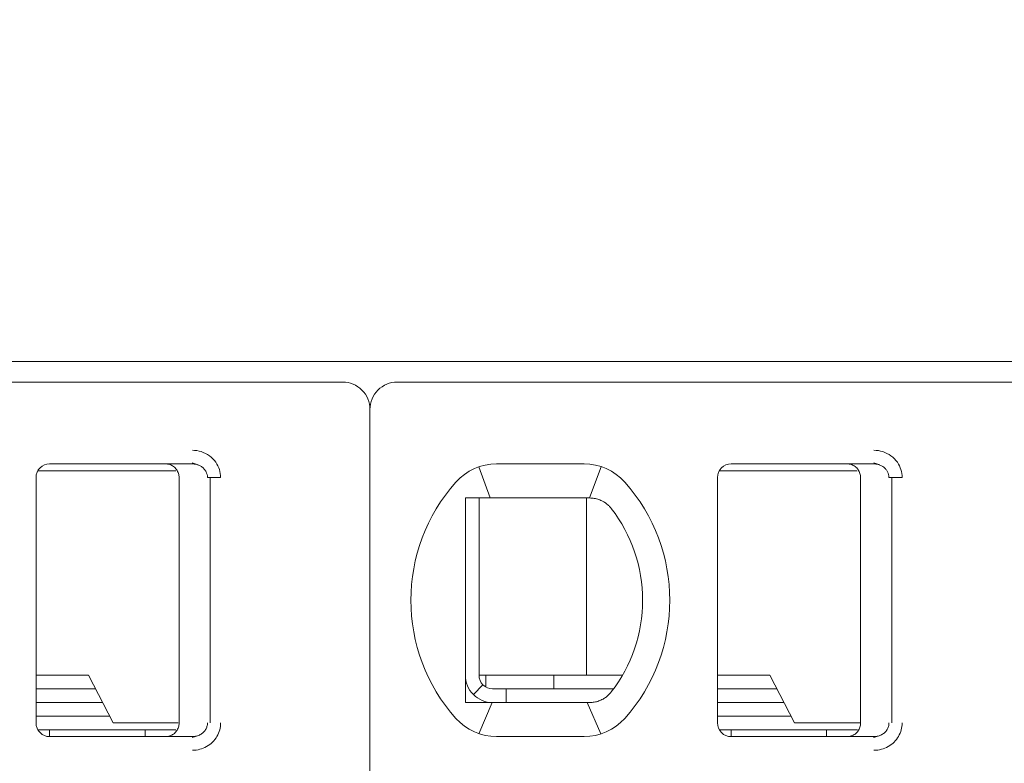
# Model space of a CAD drawing. Header units: millimetres. Extents: x -1114 to 1396, y -630 to 631.
# Tile 704 of 780: x 399.73 to 406.95, y 473.65 to 479.1. Entities that reach past the tile are written whole.
import ezdxf

# ---------------------------------------------------------------- set-up
doc = ezdxf.new("R2010")
doc.units = ezdxf.units.MM
doc.header["$MEASUREMENT"] = 0

msp = doc.modelspace()

# ---------------------------------------------------------------- linework, layer by layer
at = {"lineweight": 18}
for points, knots in [([(1038.9843, -629.7647), (1038.9843, -629.7647), (-1111.4882, -629.7647), (-1111.4882, -629.7647), (-1111.4882, -629.7647), (-1111.4882, -629.7647), (-1111.4882, 630.7883), (-1111.4882, 630.7883), (-1111.4882, 630.7883), (-1111.4882, 630.7883), (1038.9843, 630.7883), (1038.9843, 630.7883)], [0, 0, 0, 0, 0.333333, 0.333333, 0.333333, 0.333333, 0.666667, 0.666667, 0.666667, 0.666667, 1, 1, 1, 1]), ([(402.2989, 476.2434), (402.2989, 476.2964), (402.2778, 476.3473), (402.2403, 476.3848), (402.2403, 476.3848), (402.2028, 476.4223), (402.1519, 476.4434), (402.0989, 476.4434)], [0, 0, 0, 0, 0.5, 0.5, 0.5, 0.5, 1, 1, 1, 1]), ([(402.4989, 476.4434), (402.4458, 476.4434), (402.395, 476.4223), (402.3575, 476.3848), (402.3575, 476.3848), (402.3199, 476.3473), (402.2989, 476.2964), (402.2989, 476.2434)], [0, 0, 0, 0, 0.5, 0.5, 0.5, 0.5, 1, 1, 1, 1]), ([(400.9963, 475.9434), (401.0183, 475.9435), (401.0395, 475.9403), (401.0606, 475.9335), (401.0606, 475.9335), (401.0817, 475.9267), (401.1027, 475.9165), (401.1213, 475.9028), (401.1213, 475.9028), (401.1398, 475.8892), (401.1559, 475.8723), (401.1681, 475.855), (401.1681, 475.855), (401.1803, 475.8378), (401.1886, 475.8203), (401.1944, 475.8018), (401.1944, 475.8018), (401.2001, 475.7832), (401.2032, 475.7637), (401.2034, 475.7434)], [0, 0, 0, 0, 0.2, 0.2, 0.2, 0.2, 0.4, 0.4, 0.4, 0.4, 0.6, 0.6, 0.6, 0.6, 0.8, 0.8, 0.8, 0.8, 1, 1, 1, 1]), ([(405.9963, 475.9434), (406.0183, 475.9435), (406.0395, 475.9403), (406.0606, 475.9335), (406.0606, 475.9335), (406.0817, 475.9267), (406.1027, 475.9165), (406.1213, 475.9028), (406.1213, 475.9028), (406.1398, 475.8892), (406.1559, 475.8723), (406.1681, 475.855), (406.1681, 475.855), (406.1803, 475.8378), (406.1886, 475.8203), (406.1944, 475.8018), (406.1944, 475.8018), (406.2001, 475.7832), (406.2032, 475.7637), (406.2034, 475.7434)], [0, 0, 0, 0, 0.2, 0.2, 0.2, 0.2, 0.4, 0.4, 0.4, 0.4, 0.6, 0.6, 0.6, 0.6, 0.8, 0.8, 0.8, 0.8, 1, 1, 1, 1]), ([(399.9489, 475.8434), (399.9224, 475.8434), (399.8969, 475.8328), (399.8782, 475.8141), (399.8782, 475.8141), (399.8594, 475.7953), (399.8489, 475.7699), (399.8489, 475.7434)], [0, 0, 0, 0, 0.5, 0.5, 0.5, 0.5, 1, 1, 1, 1]), ([(399.9489, 475.8434), (399.9224, 475.8434), (399.8969, 475.8328), (399.8782, 475.8141), (399.8782, 475.8141), (399.8594, 475.7953), (399.8489, 475.7699), (399.8489, 475.7434)], [0, 0, 0, 0, 0.5, 0.5, 0.5, 0.5, 1, 1, 1, 1]), ([(400.8989, 475.7434), (400.8989, 475.7538), (400.8972, 475.7642), (400.894, 475.7742), (400.894, 475.7742), (400.8908, 475.7841), (400.886, 475.7936), (400.8798, 475.8021), (400.8798, 475.8021), (400.8737, 475.8105), (400.8663, 475.818), (400.8578, 475.8241), (400.8578, 475.8241), (400.8494, 475.8303), (400.84, 475.8352), (400.83, 475.8384), (400.83, 475.8384), (400.82, 475.8417), (400.8095, 475.8434), (400.7989, 475.8434)], [0, 0, 0, 0, 0.2, 0.2, 0.2, 0.2, 0.4, 0.4, 0.4, 0.4, 0.6, 0.6, 0.6, 0.6, 0.8, 0.8, 0.8, 0.8, 1, 1, 1, 1]), ([(400.9963, 475.8434), (401.005, 475.8434), (401.0138, 475.8424), (401.0223, 475.8406), (401.0223, 475.8406), (401.0307, 475.8387), (401.0388, 475.836), (401.0465, 475.8325), (401.0465, 475.8325), (401.0541, 475.8289), (401.0613, 475.8246), (401.0678, 475.8196), (401.0678, 475.8196), (401.074, 475.8148), (401.0797, 475.8094), (401.0846, 475.8035), (401.0846, 475.8035), (401.0891, 475.7981), (401.093, 475.7922), (401.0963, 475.7859), (401.0963, 475.7859), (401.0995, 475.7797), (401.1021, 475.7731), (401.1038, 475.7663), (401.1038, 475.7663), (401.1058, 475.7588), (401.1068, 475.7511), (401.1068, 475.7434)], [0, 0, 0, 0, 0.142857, 0.142857, 0.142857, 0.142857, 0.285714, 0.285714, 0.285714, 0.285714, 0.428571, 0.428571, 0.428571, 0.428571, 0.571429, 0.571429, 0.571429, 0.571429, 0.714286, 0.714286, 0.714286, 0.714286, 0.857143, 0.857143, 0.857143, 0.857143, 1, 1, 1, 1]), ([(404.9489, 475.8434), (404.9224, 475.8434), (404.8969, 475.8328), (404.8782, 475.8141), (404.8782, 475.8141), (404.8594, 475.7953), (404.8489, 475.7699), (404.8489, 475.7434)], [0, 0, 0, 0, 0.5, 0.5, 0.5, 0.5, 1, 1, 1, 1]), ([(404.9489, 475.8434), (404.9224, 475.8434), (404.8969, 475.8328), (404.8782, 475.8141), (404.8782, 475.8141), (404.8594, 475.7953), (404.8489, 475.7699), (404.8489, 475.7434)], [0, 0, 0, 0, 0.5, 0.5, 0.5, 0.5, 1, 1, 1, 1]), ([(405.8989, 475.7434), (405.8989, 475.7538), (405.8972, 475.7642), (405.894, 475.7742), (405.894, 475.7742), (405.8908, 475.7841), (405.886, 475.7936), (405.8798, 475.8021), (405.8798, 475.8021), (405.8737, 475.8105), (405.8663, 475.818), (405.8578, 475.8241), (405.8578, 475.8241), (405.8494, 475.8303), (405.84, 475.8352), (405.83, 475.8384), (405.83, 475.8384), (405.82, 475.8417), (405.8095, 475.8434), (405.7989, 475.8434)], [0, 0, 0, 0, 0.2, 0.2, 0.2, 0.2, 0.4, 0.4, 0.4, 0.4, 0.6, 0.6, 0.6, 0.6, 0.8, 0.8, 0.8, 0.8, 1, 1, 1, 1]), ([(405.9963, 475.8434), (406.005, 475.8434), (406.0138, 475.8424), (406.0223, 475.8406), (406.0223, 475.8406), (406.0307, 475.8387), (406.0388, 475.836), (406.0465, 475.8325), (406.0465, 475.8325), (406.0541, 475.8289), (406.0613, 475.8246), (406.0678, 475.8196), (406.0678, 475.8196), (406.074, 475.8148), (406.0797, 475.8094), (406.0846, 475.8035), (406.0846, 475.8035), (406.0891, 475.7981), (406.093, 475.7922), (406.0963, 475.7859), (406.0963, 475.7859), (406.0995, 475.7797), (406.1021, 475.7731), (406.1038, 475.7663), (406.1038, 475.7663), (406.1058, 475.7588), (406.1068, 475.7511), (406.1068, 475.7434)], [0, 0, 0, 0, 0.142857, 0.142857, 0.142857, 0.142857, 0.285714, 0.285714, 0.285714, 0.285714, 0.428571, 0.428571, 0.428571, 0.428571, 0.571429, 0.571429, 0.571429, 0.571429, 0.714286, 0.714286, 0.714286, 0.714286, 0.857143, 0.857143, 0.857143, 0.857143, 1, 1, 1, 1]), ([(403.0604, 475.5934), (403.0536, 475.5934), (403.0468, 475.5934), (403.04, 475.5934), (403.04, 475.5934), (403.0332, 475.5934), (403.0263, 475.5934), (403.0195, 475.5934), (403.0195, 475.5934), (403.0126, 475.5934), (403.0058, 475.5934), (402.9989, 475.5934)], [0, 0, 0, 0, 0.333333, 0.333333, 0.333333, 0.333333, 0.666667, 0.666667, 0.666667, 0.666667, 1, 1, 1, 1]), ([(402.9989, 475.5934), (402.9989, 475.5424), (402.9989, 475.49), (402.9989, 475.435), (402.9989, 475.435), (402.9989, 475.4076), (402.9989, 475.3795), (402.9989, 475.3505), (402.9989, 475.3505), (402.9989, 475.3361), (402.9989, 475.3214), (402.9989, 475.3065), (402.9989, 475.3065), (402.9989, 475.2915), (402.9989, 475.2764), (402.9989, 475.261), (402.9989, 475.261), (402.9989, 475.2302), (402.9989, 475.1987), (402.9989, 475.166), (402.9989, 475.166), (402.9989, 475.1333), (402.9989, 475.0994), (402.9989, 475.0641), (402.9989, 475.0641), (402.9989, 475.0464), (402.9989, 475.0285), (402.9989, 475.0104), (402.9989, 475.0104), (402.9989, 474.9923), (402.9989, 474.974), (402.9989, 474.9555), (402.9989, 474.9555), (402.9989, 474.937), (402.9989, 474.9182), (402.9989, 474.8993), (402.9989, 474.8993), (402.9989, 474.8803), (402.9989, 474.8611), (402.9989, 474.842), (402.9989, 474.842), (402.9989, 474.804), (402.9989, 474.7665), (402.9989, 474.7294), (402.9989, 474.7294), (402.9989, 474.7201), (402.9989, 474.7109), (402.9989, 474.7017), (402.9989, 474.7017), (402.9989, 474.6925), (402.9989, 474.6833), (402.9989, 474.6741), (402.9989, 474.6741), (402.9989, 474.6559), (402.9989, 474.6381), (402.9989, 474.6206), (402.9989, 474.6206), (402.9989, 474.5857), (402.9989, 474.552), (402.9989, 474.5194), (402.9989, 474.5194), (402.9989, 474.5031), (402.9989, 474.487), (402.9989, 474.4711), (402.9989, 474.4711), (402.9989, 474.4553), (402.9989, 474.4396), (402.9989, 474.4243), (402.9989, 474.4243), (402.9989, 474.3936), (402.9989, 474.364), (402.9989, 474.3353), (402.9989, 474.3353), (402.9989, 474.3065), (402.9989, 474.2785), (402.9989, 474.2512), (402.9989, 474.2512), (402.9989, 474.1965), (402.9989, 474.1442), (402.9989, 474.0934)], [0, 0, 0, 0, 0.05, 0.05, 0.05, 0.05, 0.1, 0.1, 0.1, 0.1, 0.15, 0.15, 0.15, 0.15, 0.2, 0.2, 0.2, 0.2, 0.25, 0.25, 0.25, 0.25, 0.3, 0.3, 0.3, 0.3, 0.35, 0.35, 0.35, 0.35, 0.4, 0.4, 0.4, 0.4, 0.45, 0.45, 0.45, 0.45, 0.5, 0.5, 0.5, 0.5, 0.55, 0.55, 0.55, 0.55, 0.6, 0.6, 0.6, 0.6, 0.65, 0.65, 0.65, 0.65, 0.7, 0.7, 0.7, 0.7, 0.75, 0.75, 0.75, 0.75, 0.8, 0.8, 0.8, 0.8, 0.85, 0.85, 0.85, 0.85, 0.9, 0.9, 0.9, 0.9, 0.95, 0.95, 0.95, 0.95, 1, 1, 1, 1]), ([(403.2281, 475.5934), (403.2229, 475.5934), (403.2177, 475.5934), (403.2124, 475.5934), (403.2124, 475.5934), (403.2072, 475.5934), (403.2019, 475.5934), (403.1965, 475.5934), (403.1965, 475.5934), (403.1911, 475.5934), (403.1856, 475.5934), (403.1799, 475.5934), (403.1799, 475.5934), (403.1742, 475.5934), (403.1684, 475.5934), (403.1625, 475.5934), (403.1625, 475.5934), (403.1565, 475.5934), (403.1504, 475.5934), (403.1441, 475.5934), (403.1441, 475.5934), (403.1378, 475.5934), (403.1314, 475.5934), (403.1248, 475.5934), (403.1248, 475.5934), (403.1182, 475.5934), (403.1115, 475.5934), (403.1045, 475.5934), (403.1045, 475.5934), (403.0976, 475.5934), (403.0904, 475.5934), (403.0831, 475.5934), (403.0831, 475.5934), (403.0757, 475.5934), (403.0681, 475.5934), (403.0604, 475.5934)], [0, 0, 0, 0, 0.111111, 0.111111, 0.111111, 0.111111, 0.222222, 0.222222, 0.222222, 0.222222, 0.333333, 0.333333, 0.333333, 0.333333, 0.444444, 0.444444, 0.444444, 0.444444, 0.555556, 0.555556, 0.555556, 0.555556, 0.666667, 0.666667, 0.666667, 0.666667, 0.777778, 0.777778, 0.777778, 0.777778, 0.888889, 0.888889, 0.888889, 0.888889, 1, 1, 1, 1]), ([(403.8697, 475.5934), (403.8742, 475.5934), (403.8787, 475.5934), (403.8833, 475.5934), (403.8833, 475.5934), (403.8879, 475.5934), (403.8925, 475.5934), (403.8972, 475.5934), (403.8972, 475.5934), (403.9019, 475.5934), (403.9066, 475.5934), (403.9113, 475.5934)], [0, 0, 0, 0, 0.333333, 0.333333, 0.333333, 0.333333, 0.666667, 0.666667, 0.666667, 0.666667, 1, 1, 1, 1]), ([(403.9113, 475.5934), (403.9225, 475.5934), (403.9337, 475.5924), (403.9448, 475.5905), (403.9448, 475.5905), (403.9559, 475.5886), (403.9669, 475.5858), (403.9776, 475.582), (403.9776, 475.582), (403.9884, 475.5783), (403.9988, 475.5736), (404.0089, 475.5679)], [0, 0, 0, 0, 0.333333, 0.333333, 0.333333, 0.333333, 0.666667, 0.666667, 0.666667, 0.666667, 1, 1, 1, 1]), ([(404.0089, 475.5679), (404.0172, 475.5633), (404.025, 475.5582), (404.0323, 475.5526), (404.0323, 475.5526), (404.0396, 475.547), (404.0464, 475.5411), (404.0527, 475.5348), (404.0527, 475.5348), (404.0589, 475.5286), (404.0645, 475.5222), (404.0696, 475.5156)], [0, 0, 0, 0, 0.333333, 0.333333, 0.333333, 0.333333, 0.666667, 0.666667, 0.666667, 0.666667, 1, 1, 1, 1]), ([(402.9989, 474.2934), (402.9989, 474.2403), (403.0199, 474.1895), (403.0575, 474.152), (403.0575, 474.152), (403.095, 474.1144), (403.1458, 474.0934), (403.1989, 474.0934)], [0, 0, 0, 0, 0.5, 0.5, 0.5, 0.5, 1, 1, 1, 1]), ([(403.0989, 474.2934), (403.0989, 474.2669), (403.1094, 474.2414), (403.1282, 474.2227), (403.1282, 474.2227), (403.1469, 474.2039), (403.1724, 474.1934), (403.1989, 474.1934)], [0, 0, 0, 0, 0.5, 0.5, 0.5, 0.5, 1, 1, 1, 1]), ([(404.0089, 474.1188), (403.9988, 474.1132), (403.9883, 474.1085), (403.9776, 474.1047), (403.9776, 474.1047), (403.9669, 474.1009), (403.9559, 474.0981), (403.9448, 474.0962), (403.9448, 474.0962), (403.9337, 474.0943), (403.9225, 474.0934), (403.9113, 474.0934)], [0, 0, 0, 0, 0.333333, 0.333333, 0.333333, 0.333333, 0.666667, 0.666667, 0.666667, 0.666667, 1, 1, 1, 1]), ([(404.0696, 474.1712), (404.0643, 474.1643), (404.0584, 474.1576), (404.0521, 474.1514), (404.0521, 474.1514), (404.0458, 474.1451), (404.0391, 474.1393), (404.0318, 474.1338), (404.0318, 474.1338), (404.0246, 474.1284), (404.017, 474.1233), (404.0089, 474.1188)], [0, 0, 0, 0, 0.333333, 0.333333, 0.333333, 0.333333, 0.666667, 0.666667, 0.666667, 0.666667, 1, 1, 1, 1]), ([(402.9989, 474.0934), (403.0058, 474.0934), (403.0126, 474.0934), (403.0195, 474.0934), (403.0195, 474.0934), (403.0263, 474.0934), (403.0331, 474.0934), (403.04, 474.0934), (403.04, 474.0934), (403.0468, 474.0934), (403.0536, 474.0934), (403.0604, 474.0934)], [0, 0, 0, 0, 0.333333, 0.333333, 0.333333, 0.333333, 0.666667, 0.666667, 0.666667, 0.666667, 1, 1, 1, 1]), ([(403.0604, 474.0934), (403.0681, 474.0934), (403.0757, 474.0934), (403.0831, 474.0934), (403.0831, 474.0934), (403.0904, 474.0934), (403.0976, 474.0934), (403.1045, 474.0934), (403.1045, 474.0934), (403.1115, 474.0934), (403.1182, 474.0934), (403.1248, 474.0934), (403.1248, 474.0934), (403.1314, 474.0934), (403.1378, 474.0934), (403.1441, 474.0934), (403.1441, 474.0934), (403.1504, 474.0934), (403.1565, 474.0934), (403.1625, 474.0934), (403.1625, 474.0934), (403.1684, 474.0934), (403.1742, 474.0934), (403.1799, 474.0934), (403.1799, 474.0934), (403.1855, 474.0934), (403.1911, 474.0934), (403.1965, 474.0934), (403.1965, 474.0934), (403.2019, 474.0934), (403.2072, 474.0934), (403.2124, 474.0934), (403.2124, 474.0934), (403.2177, 474.0934), (403.2229, 474.0934), (403.2281, 474.0934)], [0, 0, 0, 0, 0.111111, 0.111111, 0.111111, 0.111111, 0.222222, 0.222222, 0.222222, 0.222222, 0.333333, 0.333333, 0.333333, 0.333333, 0.444444, 0.444444, 0.444444, 0.444444, 0.555556, 0.555556, 0.555556, 0.555556, 0.666667, 0.666667, 0.666667, 0.666667, 0.777778, 0.777778, 0.777778, 0.777778, 0.888889, 0.888889, 0.888889, 0.888889, 1, 1, 1, 1]), ([(403.9113, 474.0934), (403.9065, 474.0934), (403.9019, 474.0934), (403.8972, 474.0934), (403.8972, 474.0934), (403.8925, 474.0934), (403.8878, 474.0934), (403.8833, 474.0934), (403.8833, 474.0934), (403.8787, 474.0934), (403.8742, 474.0934), (403.8697, 474.0934)], [0, 0, 0, 0, 0.333333, 0.333333, 0.333333, 0.333333, 0.666667, 0.666667, 0.666667, 0.666667, 1, 1, 1, 1]), ([(399.8489, 473.9434), (399.8489, 473.9169), (399.8594, 473.8914), (399.8782, 473.8727), (399.8782, 473.8727), (399.8969, 473.8539), (399.9224, 473.8434), (399.9489, 473.8434)], [0, 0, 0, 0, 0.5, 0.5, 0.5, 0.5, 1, 1, 1, 1]), ([(399.8489, 473.9434), (399.8489, 473.9169), (399.8594, 473.8914), (399.8782, 473.8727), (399.8782, 473.8727), (399.8969, 473.8539), (399.9224, 473.8434), (399.9489, 473.8434)], [0, 0, 0, 0, 0.5, 0.5, 0.5, 0.5, 1, 1, 1, 1]), ([(400.8989, 473.9434), (400.8989, 473.9329), (400.8972, 473.9225), (400.894, 473.9126), (400.894, 473.9126), (400.8908, 473.9026), (400.886, 473.8932), (400.8798, 473.8847), (400.8798, 473.8847), (400.8737, 473.8762), (400.8663, 473.8688), (400.8578, 473.8626), (400.8578, 473.8626), (400.8494, 473.8565), (400.84, 473.8516), (400.83, 473.8483), (400.83, 473.8483), (400.82, 473.8451), (400.8095, 473.8434), (400.7989, 473.8434)], [0, 0, 0, 0, 0.2, 0.2, 0.2, 0.2, 0.4, 0.4, 0.4, 0.4, 0.6, 0.6, 0.6, 0.6, 0.8, 0.8, 0.8, 0.8, 1, 1, 1, 1]), ([(401.1068, 473.9434), (401.1068, 473.9349), (401.1056, 473.9264), (401.1032, 473.9182), (401.1032, 473.9182), (401.1009, 473.91), (401.0974, 473.9022), (401.0929, 473.8949), (401.0929, 473.8949), (401.0883, 473.8874), (401.0827, 473.8805), (401.0763, 473.8744), (401.0763, 473.8744), (401.0697, 473.8681), (401.0622, 473.8627), (401.0541, 473.8582), (401.0541, 473.8582), (401.0456, 473.8534), (401.0364, 473.8497), (401.0268, 473.8473), (401.0268, 473.8473), (401.0169, 473.8447), (401.0066, 473.8434), (400.9963, 473.8434)], [0, 0, 0, 0, 0.166667, 0.166667, 0.166667, 0.166667, 0.333333, 0.333333, 0.333333, 0.333333, 0.5, 0.5, 0.5, 0.5, 0.666667, 0.666667, 0.666667, 0.666667, 0.833333, 0.833333, 0.833333, 0.833333, 1, 1, 1, 1]), ([(401.2034, 473.9434), (401.2034, 473.926), (401.2011, 473.9092), (401.1966, 473.8927), (401.1966, 473.8927), (401.1921, 473.8761), (401.1852, 473.8598), (401.1764, 473.8447), (401.1764, 473.8447), (401.1676, 473.8296), (401.1568, 473.8157), (401.144, 473.8032), (401.144, 473.8032), (401.1311, 473.7906), (401.1162, 473.7795), (401.1005, 473.7706), (401.1005, 473.7706), (401.0848, 473.7617), (401.0683, 473.755), (401.051, 473.7505), (401.051, 473.7505), (401.0336, 473.7459), (401.0154, 473.7436), (400.9963, 473.7434)], [0, 0, 0, 0, 0.166667, 0.166667, 0.166667, 0.166667, 0.333333, 0.333333, 0.333333, 0.333333, 0.5, 0.5, 0.5, 0.5, 0.666667, 0.666667, 0.666667, 0.666667, 0.833333, 0.833333, 0.833333, 0.833333, 1, 1, 1, 1]), ([(404.8489, 473.9434), (404.8489, 473.9169), (404.8594, 473.8914), (404.8782, 473.8727), (404.8782, 473.8727), (404.8969, 473.8539), (404.9224, 473.8434), (404.9489, 473.8434)], [0, 0, 0, 0, 0.5, 0.5, 0.5, 0.5, 1, 1, 1, 1]), ([(404.8489, 473.9434), (404.8489, 473.9169), (404.8594, 473.8914), (404.8782, 473.8727), (404.8782, 473.8727), (404.8969, 473.8539), (404.9224, 473.8434), (404.9489, 473.8434)], [0, 0, 0, 0, 0.5, 0.5, 0.5, 0.5, 1, 1, 1, 1]), ([(405.8989, 473.9434), (405.8989, 473.9329), (405.8972, 473.9225), (405.894, 473.9126), (405.894, 473.9126), (405.8908, 473.9026), (405.886, 473.8932), (405.8798, 473.8847), (405.8798, 473.8847), (405.8737, 473.8762), (405.8663, 473.8688), (405.8578, 473.8626), (405.8578, 473.8626), (405.8494, 473.8565), (405.84, 473.8516), (405.83, 473.8483), (405.83, 473.8483), (405.82, 473.8451), (405.8095, 473.8434), (405.7989, 473.8434)], [0, 0, 0, 0, 0.2, 0.2, 0.2, 0.2, 0.4, 0.4, 0.4, 0.4, 0.6, 0.6, 0.6, 0.6, 0.8, 0.8, 0.8, 0.8, 1, 1, 1, 1]), ([(406.1068, 473.9434), (406.1068, 473.9349), (406.1056, 473.9264), (406.1032, 473.9182), (406.1032, 473.9182), (406.1009, 473.91), (406.0974, 473.9022), (406.0929, 473.8949), (406.0929, 473.8949), (406.0883, 473.8874), (406.0827, 473.8805), (406.0763, 473.8744), (406.0763, 473.8744), (406.0697, 473.8681), (406.0622, 473.8627), (406.0541, 473.8582), (406.0541, 473.8582), (406.0456, 473.8534), (406.0364, 473.8497), (406.0268, 473.8473), (406.0268, 473.8473), (406.0169, 473.8447), (406.0066, 473.8434), (405.9963, 473.8434)], [0, 0, 0, 0, 0.166667, 0.166667, 0.166667, 0.166667, 0.333333, 0.333333, 0.333333, 0.333333, 0.5, 0.5, 0.5, 0.5, 0.666667, 0.666667, 0.666667, 0.666667, 0.833333, 0.833333, 0.833333, 0.833333, 1, 1, 1, 1]), ([(406.2034, 473.9434), (406.2034, 473.926), (406.2011, 473.9092), (406.1966, 473.8927), (406.1966, 473.8927), (406.1921, 473.8761), (406.1852, 473.8598), (406.1764, 473.8447), (406.1764, 473.8447), (406.1676, 473.8296), (406.1568, 473.8157), (406.144, 473.8032), (406.144, 473.8032), (406.1311, 473.7906), (406.1162, 473.7795), (406.1005, 473.7706), (406.1005, 473.7706), (406.0848, 473.7617), (406.0683, 473.755), (406.051, 473.7505), (406.051, 473.7505), (406.0336, 473.7459), (406.0154, 473.7436), (405.9963, 473.7434)], [0, 0, 0, 0, 0.166667, 0.166667, 0.166667, 0.166667, 0.333333, 0.333333, 0.333333, 0.333333, 0.5, 0.5, 0.5, 0.5, 0.666667, 0.666667, 0.666667, 0.666667, 0.833333, 0.833333, 0.833333, 0.833333, 1, 1, 1, 1])]:
    msp.add_open_spline(points, degree=3, knots=knots, dxfattribs=at)
for points in [[(372.4489, 476.5934), (372.4489, 476.5934), (412.1489, 476.5934), (412.1489, 476.5934)], [(402.0989, 476.4434), (402.0989, 476.4434), (397.4989, 476.4434), (397.4989, 476.4434)], [(407.0989, 476.4434), (407.0989, 476.4434), (402.4989, 476.4434), (402.4989, 476.4434)], [(402.2989, 476.2434), (402.2989, 476.2434), (402.2989, 465.8234), (402.2989, 465.8234)], [(402.2989, 476.2434), (402.2989, 476.2434), (402.2989, 465.8234), (402.2989, 465.8234)], [(399.9489, 475.8434), (399.9489, 475.8434), (400.9963, 475.8434), (400.9963, 475.8434)], [(400.9963, 475.8434), (400.9963, 475.8434), (399.9489, 475.8434), (399.9489, 475.8434)], [(400.9963, 475.8434), (400.9963, 475.8434), (400.8976, 475.8434), (400.8976, 475.8434)], [(400.9952, 475.8503), (400.9952, 475.8503), (401.0389, 475.8356), (401.0389, 475.8356)], [(403.2281, 475.8434), (403.1142, 475.8434), (403.0058, 475.7949), (402.9299, 475.71)], [(403.2281, 475.8434), (403.1142, 475.8434), (403.0058, 475.7949), (402.9299, 475.71)], [(403.2281, 475.8434), (403.2281, 475.8434), (403.8697, 475.8434), (403.8697, 475.8434)], [(403.2281, 475.8434), (403.2281, 475.8434), (403.8697, 475.8434), (403.8697, 475.8434)], [(404.1678, 475.71), (404.092, 475.7949), (403.9835, 475.8434), (403.8697, 475.8434)], [(404.1678, 475.71), (404.092, 475.7949), (403.9835, 475.8434), (403.8697, 475.8434)], [(404.9489, 475.8434), (404.9489, 475.8434), (405.9963, 475.8434), (405.9963, 475.8434)], [(405.9963, 475.8434), (405.9963, 475.8434), (404.9489, 475.8434), (404.9489, 475.8434)], [(405.9963, 475.8434), (405.9963, 475.8434), (405.8976, 475.8434), (405.8976, 475.8434)], [(405.9952, 475.8503), (405.9952, 475.8503), (406.0389, 475.8356), (406.0389, 475.8356)], [(400.5298, 475.7934), (400.5298, 475.7934), (399.8623, 475.7934), (399.8623, 475.7934)], [(400.8736, 475.7934), (400.8736, 475.7934), (400.5298, 475.7934), (400.5298, 475.7934)], [(403.0973, 475.8214), (403.0973, 475.8214), (403.1818, 475.5934), (403.1818, 475.5934)], [(403.9961, 475.8229), (403.9961, 475.8229), (403.9106, 475.5934), (403.9106, 475.5934)], [(405.5298, 475.7934), (405.5298, 475.7934), (404.8623, 475.7934), (404.8623, 475.7934)], [(405.8736, 475.7934), (405.8736, 475.7934), (405.5298, 475.7934), (405.5298, 475.7934)], [(399.8489, 473.9434), (399.8489, 473.9434), (399.8489, 475.7434), (399.8489, 475.7434)], [(399.8489, 473.9434), (399.8489, 473.9434), (399.8489, 475.7434), (399.8489, 475.7434)], [(400.8989, 473.9434), (400.8989, 473.9434), (400.8989, 475.7434), (400.8989, 475.7434)], [(401.1068, 475.7434), (401.1068, 475.7434), (401.2034, 475.7434), (401.2034, 475.7434)], [(401.1266, 473.9434), (401.1266, 473.9434), (401.1266, 475.7434), (401.1266, 475.7434)], [(402.9299, 475.71), (402.4885, 475.2166), (402.4885, 474.4702), (402.9299, 473.9767)], [(402.9299, 475.71), (402.4885, 475.2166), (402.4885, 474.4702), (402.9299, 473.9767)], [(404.1678, 473.9767), (404.6092, 474.4702), (404.6092, 475.2166), (404.1678, 475.71)], [(404.1678, 473.9767), (404.6092, 474.4702), (404.6092, 475.2166), (404.1678, 475.71)], [(404.8489, 473.9434), (404.8489, 473.9434), (404.8489, 475.7434), (404.8489, 475.7434)], [(404.8489, 473.9434), (404.8489, 473.9434), (404.8489, 475.7434), (404.8489, 475.7434)], [(405.8989, 473.9434), (405.8989, 473.9434), (405.8989, 475.7434), (405.8989, 475.7434)], [(406.1068, 475.7434), (406.1068, 475.7434), (406.2034, 475.7434), (406.2034, 475.7434)], [(406.1266, 473.9434), (406.1266, 473.9434), (406.1266, 475.7434), (406.1266, 475.7434)], [(403.0989, 475.5934), (403.0989, 475.5934), (403.0989, 474.2934), (403.0989, 474.2934)], [(403.8697, 475.5934), (403.8697, 475.5934), (403.2281, 475.5934), (403.2281, 475.5934)], [(403.888, 475.5934), (403.888, 475.5934), (403.888, 474.2934), (403.888, 474.2934)], [(404.2989, 474.8434), (404.2989, 475.0866), (404.2182, 475.323), (404.0696, 475.5156)], [(404.0696, 474.1712), (404.2182, 474.3637), (404.2989, 474.6001), (404.2989, 474.8434)], [(400.2332, 474.2934), (400.2332, 474.2934), (399.8489, 474.2934), (399.8489, 474.2934)], [(400.4137, 473.9434), (400.4137, 473.9434), (400.2332, 474.2934), (400.2332, 474.2934)], [(403.0989, 474.2934), (403.0989, 474.2934), (403.8584, 474.2934), (403.8584, 474.2934)], [(403.1489, 474.2068), (403.1489, 474.2068), (403.1489, 474.2934), (403.1489, 474.2934)], [(403.6489, 474.1934), (403.6489, 474.1934), (403.6489, 474.2934), (403.6489, 474.2934)], [(403.8584, 474.2934), (403.8584, 474.2934), (403.9092, 474.2934), (403.9092, 474.2934)], [(404.1515, 474.2934), (404.1515, 474.2934), (403.9092, 474.2934), (403.9092, 474.2934)], [(405.2332, 474.2934), (405.2332, 474.2934), (404.8489, 474.2934), (404.8489, 474.2934)], [(405.4137, 473.9434), (405.4137, 473.9434), (405.2332, 474.2934), (405.2332, 474.2934)], [(399.8489, 474.1934), (399.8489, 474.1934), (400.2848, 474.1934), (400.2848, 474.1934)], [(403.1282, 474.2227), (403.1282, 474.2227), (403.0575, 474.152), (403.0575, 474.152)], [(403.2989, 474.1934), (403.2989, 474.1934), (403.1989, 474.1934), (403.1989, 474.1934)], [(403.2989, 474.1934), (403.2989, 474.1934), (404.0863, 474.1934), (404.0863, 474.1934)], [(403.2989, 474.1934), (403.2989, 474.1934), (403.2989, 474.0934), (403.2989, 474.0934)], [(404.8489, 474.1934), (404.8489, 474.1934), (405.2848, 474.1934), (405.2848, 474.1934)], [(400.3364, 474.0934), (400.3364, 474.0934), (399.8489, 474.0934), (399.8489, 474.0934)], [(403.0983, 473.865), (403.0983, 473.865), (403.1957, 474.0934), (403.1957, 474.0934)], [(403.2281, 474.0934), (403.2281, 474.0934), (403.8697, 474.0934), (403.8697, 474.0934)], [(403.8928, 474.0934), (403.8928, 474.0934), (403.9939, 473.8632), (403.9939, 473.8632)], [(405.3364, 474.0934), (405.3364, 474.0934), (404.8489, 474.0934), (404.8489, 474.0934)], [(400.3879, 473.9934), (400.3879, 473.9934), (399.8489, 473.9934), (399.8489, 473.9934)], [(402.9299, 473.9767), (403.0058, 473.8919), (403.1142, 473.8434), (403.2281, 473.8434)], [(402.9299, 473.9767), (403.0058, 473.8919), (403.1142, 473.8434), (403.2281, 473.8434)], [(403.8697, 473.8434), (403.9835, 473.8434), (404.092, 473.8919), (404.1678, 473.9767)], [(403.8697, 473.8434), (403.9835, 473.8434), (404.092, 473.8919), (404.1678, 473.9767)], [(405.3879, 473.9934), (405.3879, 473.9934), (404.8489, 473.9934), (404.8489, 473.9934)], [(400.8754, 473.8934), (400.8754, 473.8934), (399.8623, 473.8934), (399.8623, 473.8934)], [(399.9489, 473.8434), (399.9489, 473.8434), (399.9489, 473.8934), (399.9489, 473.8934)], [(400.4137, 473.9434), (400.4137, 473.9434), (400.5298, 473.9434), (400.5298, 473.9434)], [(400.5298, 473.9434), (400.5298, 473.9434), (400.8923, 473.9434), (400.8923, 473.9434)], [(400.6489, 473.8934), (400.6489, 473.8934), (400.6489, 473.8434), (400.6489, 473.8434)], [(405.8754, 473.8934), (405.8754, 473.8934), (404.8623, 473.8934), (404.8623, 473.8934)], [(404.9489, 473.8434), (404.9489, 473.8434), (404.9489, 473.8934), (404.9489, 473.8934)], [(405.4137, 473.9434), (405.4137, 473.9434), (405.5298, 473.9434), (405.5298, 473.9434)], [(405.5298, 473.9434), (405.5298, 473.9434), (405.8923, 473.9434), (405.8923, 473.9434)], [(405.6489, 473.8934), (405.6489, 473.8934), (405.6489, 473.8434), (405.6489, 473.8434)], [(399.9489, 473.8434), (399.9489, 473.8434), (400.9963, 473.8434), (400.9963, 473.8434)], [(399.9489, 473.8434), (399.9489, 473.8434), (400.9963, 473.8434), (400.9963, 473.8434)], [(401.0185, 473.8455), (401.0185, 473.8455), (400.9952, 473.8365), (400.9952, 473.8365)], [(400.9963, 473.8366), (400.9963, 473.8366), (400.9963, 473.8434), (400.9963, 473.8434)], [(403.2281, 473.8434), (403.2281, 473.8434), (403.8697, 473.8434), (403.8697, 473.8434)], [(403.8697, 473.8434), (403.8697, 473.8434), (403.2281, 473.8434), (403.2281, 473.8434)], [(404.9489, 473.8434), (404.9489, 473.8434), (405.9963, 473.8434), (405.9963, 473.8434)], [(404.9489, 473.8434), (404.9489, 473.8434), (405.9963, 473.8434), (405.9963, 473.8434)], [(406.0185, 473.8455), (406.0185, 473.8455), (405.9952, 473.8365), (405.9952, 473.8365)], [(405.9963, 473.8366), (405.9963, 473.8366), (405.9963, 473.8434), (405.9963, 473.8434)]]:
    msp.add_open_spline(points, degree=3, dxfattribs=at)

doc.saveas('drawing.dxf')
